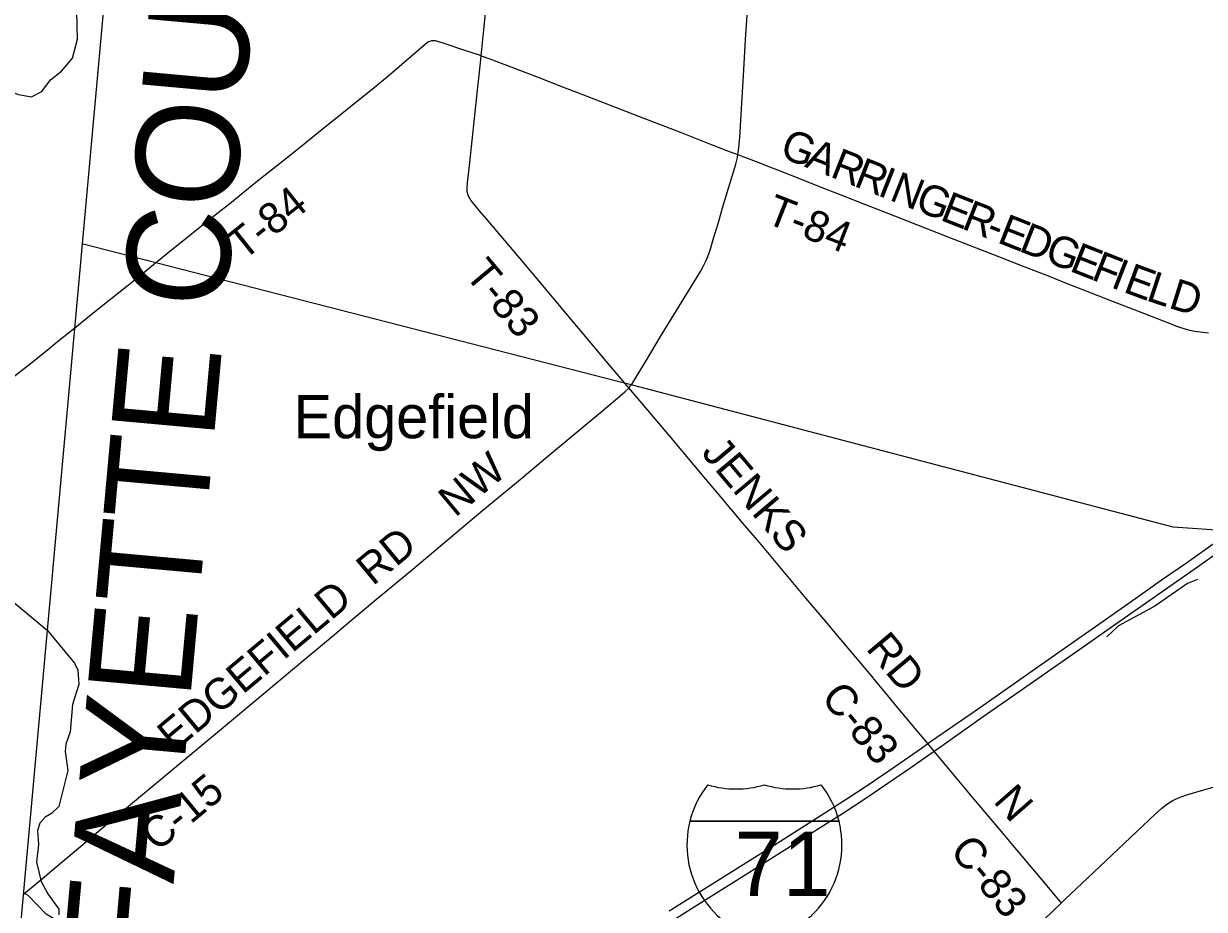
# Model space of a CAD drawing. Extents: x -49 to -8.2, y 9.4 to 23.5.
# Drawn here: x -10.474 to -9.392, y 10.648 to 11.46 of the extents above; entities that cross this region are included whole.
import ezdxf

# ---------------------------------------------------------------- set-up
doc = ezdxf.new("R2010")
doc.units = 0
for name, color, linetype in [('GM_X_Adjacent_County', 7, 'Continuous'), ('GM_X_Adjacent_County_Text', 7, 'Continuous'), ('GM_X_County_Road', 7, 'Continuous'), ('GM_X_County_Road_Text', 7, 'Continuous'), ('GM_X_Interstate_Route', 7, 'Continuous'), ('GM_X_Interstate_Shield', 7, 'Continuous'), ('GM_X_Minor_River', 7, 'Continuous'), ('GM_X_Township', 7, 'Continuous'), ('GM_X_Township_Road', 7, 'Continuous'), ('GM_X_Township_Road_Text', 7, 'Continuous'), ('GM_X_Unincorporated_Text', 7, 'Continuous')]:
    doc.layers.add(name, color=color, linetype=linetype)

msp = doc.modelspace()

# ---------------------------------------------------------------- linework, layer by layer
at = {"layer": 'GM_X_Adjacent_County'}
msp.add_line((-9.9722, 16.2087), (-10.5877, 9.4087), dxfattribs=at)
at = {"layer": 'GM_X_County_Road'}
for points in [[(-9.8192, 11.3401), (-9.8189, 11.3419), (-9.8183, 11.3465), (-9.8176, 11.3558), (-9.8161, 11.3821), (-9.8139, 11.4178), (-9.8123, 11.4457), (-9.8101, 11.4767)], [(-9.9172, 11.1289), (-9.9159, 11.1307), (-9.9022, 11.1533), (-9.891, 11.1719), (-9.8732, 11.2011), (-9.8594, 11.2236), (-9.8537, 11.2329), (-9.8507, 11.2383), (-9.8486, 11.2424), (-9.8468, 11.2467), (-9.8447, 11.2525), (-9.8412, 11.2644), (-9.8372, 11.2778), (-9.8333, 11.2912), (-9.8213, 11.3314), (-9.8197, 11.3374), (-9.8192, 11.3401)], [(-10.4741, 10.6624), (-10.4546, 10.6786), (-10.4463, 10.6856), (-10.4237, 10.7045), (-10.3975, 10.7266), (-10.3832, 10.7385), (-10.3378, 10.7762), (-10.2925, 10.814), (-10.2556, 10.8449), (-10.2425, 10.8559), (-10.2126, 10.8807), (-10.1911, 10.8986), (-10.1768, 10.9106), (-10.1519, 10.9316), (-10.1172, 10.9603), (-10.0958, 10.9783), (-10.0529, 11.0142), (-10.0171, 11.044), (-9.9957, 11.0619), (-9.9432, 11.1057), (-9.9276, 11.1186), (-9.9229, 11.1226), (-9.9196, 11.1259), (-9.9193, 11.1263)], [(-9.9193, 11.1263), (-9.9177, 11.1282), (-9.9172, 11.1289)], [(-9.6951, 10.8603), (-9.7116, 10.8799), (-9.7266, 10.8977), (-9.7405, 10.9144), (-9.7566, 10.9335), (-9.7996, 10.9846), (-9.8147, 11.0024), (-9.8368, 11.0286), (-9.8488, 11.0428), (-9.8816, 11.0822), (-9.9017, 11.106), (-9.9193, 11.1263)], [(-9.5762, 10.718), (-9.583, 10.7261), (-9.5929, 10.738), (-9.603, 10.7499), (-9.6259, 10.7773), (-9.6369, 10.7904), (-9.6395, 10.7935), (-9.6452, 10.8004), (-9.6468, 10.8024), (-9.6568, 10.8143), (-9.6728, 10.8333), (-9.6837, 10.8465), (-9.6946, 10.8596), (-9.6951, 10.8603)], [(-9.5227, 10.6545), (-9.5193, 10.6578), (-9.4989, 10.677), (-9.4369, 10.7357), (-9.4312, 10.7409), (-9.4276, 10.7438), (-9.4238, 10.7465), (-9.4212, 10.748), (-9.4184, 10.7494), (-9.4141, 10.7512), (-9.4068, 10.7536), (-9.3756, 10.763), (-9.3503, 10.7707), (-9.328, 10.7775), (-9.3013, 10.7857), (-9.2509, 10.8014), (-9.2198, 10.811), (-9.2019, 10.8165), (-9.1914, 10.8197)], [(-9.5227, 10.6545), (-9.5233, 10.6551), (-9.5285, 10.6613), (-9.539, 10.6737), (-9.567, 10.707), (-9.5762, 10.718)], [(-9.5383, 10.6396), (-9.5227, 10.6545)]]:
    msp.add_lwpolyline(points, dxfattribs=at)
at = {"layer": 'GM_X_Interstate_Route'}
for points in [[(-9.9117, 10.6179), (-9.8618, 10.6494), (-9.8103, 10.6818), (-9.7561, 10.7159), (-9.7235, 10.7364), (-9.704, 10.7492), (-9.6818, 10.7641), (-9.6609, 10.7786), (-9.6395, 10.7935), (-9.6303, 10.7999), (-9.5945, 10.8251), (-9.5514, 10.8552), (-9.4997, 10.8913), (-9.475, 10.9086), (-9.4326, 10.9382), (-9.398, 10.9624), (-9.3583, 10.9905)], [(-9.8823, 10.6471), (-9.8447, 10.6708), (-9.781, 10.7108), (-9.754, 10.7279), (-9.7176, 10.7511), (-9.7017, 10.7615), (-9.6789, 10.777), (-9.6511, 10.7963), (-9.6452, 10.8004), (-9.6419, 10.8028), (-9.598, 10.8333), (-9.5467, 10.8692), (-9.5201, 10.8879), (-9.4855, 10.9121), (-9.4619, 10.9284), (-9.4292, 10.9518), (-9.4083, 10.966), (-9.3817, 10.9849)]]:
    msp.add_lwpolyline(points, dxfattribs=at)
at = {"layer": 'GM_X_Interstate_Shield'}
for p, q in [((-9.8633, 10.7294), (-9.7266, 10.7294)), ((-9.7266, 10.7294), (-9.8633, 10.7294)), ((-9.7266, 10.7294), (-9.8633, 10.7294))]:
    msp.add_line(p, q, dxfattribs=at)
for centre, start, end in [((-9.7772, 10.7076), 141.669, 165.8066), ((-9.8209, 10.8476), 253.0091, 286.9909), ((-9.769, 10.8476), 253.0091, 286.9909), ((-9.8127, 10.7076), 14.1934, 38.331), ((-9.7772, 10.7076), 165.8066, 258.463), ((-9.8127, 10.7076), 281.537, 14.1934)]:
    msp.add_arc(centre, 0.0888, start, end, dxfattribs=at)
at = {"layer": 'GM_X_Minor_River'}
for points in [[(-10.5513, 11.3787), (-10.546, 11.3817), (-10.5244, 11.4096), (-10.5137, 11.4121), (-10.5027, 11.4078), (-10.4891, 11.3987), (-10.4786, 11.3952), (-10.4668, 11.3931), (-10.4573, 11.3978), (-10.4492, 11.4085), (-10.4392, 11.4166), (-10.4292, 11.4286), (-10.4246, 11.4459), (-10.4249, 11.4575), (-10.4257, 11.5004)], [(-9.398, 10.9509), (-9.4072, 10.947), (-9.4373, 10.9264), (-9.4706, 10.9084), (-9.4813, 10.8981)], [(-10.4871, 10.9334), (-10.4522, 10.9042)], [(-10.4521, 10.9041), (-10.4273, 10.874), (-10.4242, 10.8677), (-10.4234, 10.8544), (-10.4291, 10.8362), (-10.43, 10.8256), (-10.4311, 10.8112), (-10.4351, 10.8), (-10.4357, 10.793), (-10.4333, 10.7757), (-10.4416, 10.7427), (-10.4482, 10.7363), (-10.4541, 10.7331), (-10.4591, 10.7275), (-10.4611, 10.7209), (-10.4603, 10.7079), (-10.462, 10.6916), (-10.4579, 10.6741), (-10.4516, 10.6626), (-10.4415, 10.6488), (-10.4415, 10.6435)], [(-10.4414, 10.6388), (-10.4435, 10.6382), (-10.4533, 10.6442), (-10.4698, 10.6613), (-10.4739, 10.6637)]]:
    msp.add_lwpolyline(points, dxfattribs=at)
at = {"layer": 'GM_X_Township'}
for p, q in [((-10.3514, 11.2405), (-10.4204, 11.2582)), ((-9.9292, 11.1321), (-10.3514, 11.2405)), ((-9.916, 11.1287), (-9.9292, 11.1321)), ((-9.4205, 10.9987), (-9.916, 11.1287)), ((-9.3543, 10.9941), (-9.4205, 10.9987))]:
    msp.add_line(p, q, dxfattribs=at)
at = {"layer": 'GM_X_Township_Road'}
for points in [[(-10.0545, 11.4307), (-10.054, 11.4363), (-10.0524, 11.4518), (-10.0488, 11.4874), (-10.0468, 11.5059), (-10.043, 11.543), (-10.0404, 11.5693), (-10.0377, 11.5955), (-10.0351, 11.6202), (-10.0321, 11.6496), (-10.0294, 11.6743), (-10.0239, 11.7268), (-10.0216, 11.7515), (-10.0191, 11.7762), (-10.0148, 11.8179), (-10.0118, 11.8488), (-10.0085, 11.8813), (-10.0071, 11.8952), (-10.0066, 11.8999)], [(-10.3529, 11.241), (-10.3418, 11.25), (-10.32, 11.2675), (-10.2982, 11.2849), (-10.2835, 11.2965), (-10.2727, 11.3053), (-10.2594, 11.3161), (-10.2424, 11.3296), (-10.2217, 11.3461), (-10.2036, 11.3607), (-10.1527, 11.4016), (-10.1407, 11.4115), (-10.1077, 11.4398), (-10.1041, 11.4427), (-10.1028, 11.4436), (-10.1014, 11.4442), (-10.0999, 11.4446), (-10.0983, 11.4447), (-10.0968, 11.4446), (-10.0938, 11.4438), (-10.0879, 11.4419), (-10.0717, 11.4364), (-10.0554, 11.4311), (-10.0545, 11.4307)], [(-9.923, 11.1306), (-9.9267, 11.1349), (-9.9401, 11.1509), (-9.9541, 11.1676), (-9.9719, 11.1888), (-9.989, 11.2092), (-10.0159, 11.2413), (-10.05, 11.2816), (-10.056, 11.2887), (-10.06, 11.2935), (-10.0639, 11.2983), (-10.0648, 11.2996), (-10.0656, 11.3009), (-10.0663, 11.3023), (-10.0668, 11.3037), (-10.0672, 11.3052), (-10.0674, 11.3067), (-10.0674, 11.3098), (-10.0671, 11.3145), (-10.0662, 11.3222), (-10.065, 11.333), (-10.0607, 11.3732), (-10.0583, 11.3963), (-10.0552, 11.4241), (-10.0545, 11.4307)], [(-10.0545, 11.4307), (-10.0466, 11.428), (-10.0249, 11.4196), (-10.0017, 11.4107), (-9.98, 11.4022), (-9.9568, 11.3933), (-9.9104, 11.3754), (-9.8713, 11.3603), (-9.8452, 11.3501), (-9.8264, 11.3427), (-9.8192, 11.3401)], [(-9.8192, 11.3401), (-9.8148, 11.3384), (-9.8002, 11.3329), (-9.7903, 11.3289)], [(-9.7903, 11.3289), (-9.7829, 11.326), (-9.7713, 11.3216), (-9.7597, 11.3171), (-9.7453, 11.3113), (-9.7251, 11.3033), (-9.7034, 11.2948), (-9.6759, 11.284), (-9.6557, 11.276), (-9.6268, 11.2647), (-9.5805, 11.2466), (-9.5573, 11.2376), (-9.5356, 11.2292), (-9.5168, 11.2218), (-9.4994, 11.215), (-9.4792, 11.2071), (-9.4531, 11.1969), (-9.4242, 11.1855), (-9.4155, 11.1822), (-9.4096, 11.1803), (-9.405, 11.1792), (-9.4005, 11.1784), (-9.3881, 11.1769)], [(-10.427, 11.1815), (-10.4086, 11.1962), (-10.3792, 11.2197), (-10.3657, 11.2305), (-10.355, 11.2393), (-10.3529, 11.241)], [(-10.7458, 10.9251), (-10.7436, 10.9268), (-10.7384, 10.9308), (-10.729, 10.9384), (-10.7181, 10.9471), (-10.7032, 10.9589), (-10.6895, 10.97), (-10.6735, 10.9829), (-10.6642, 10.9906), (-10.6418, 11.0085), (-10.6191, 11.0268), (-10.5942, 11.0473), (-10.5818, 11.0573), (-10.5644, 11.0713), (-10.5515, 11.0816), (-10.5331, 11.0963), (-10.5161, 11.1099), (-10.4936, 11.128), (-10.4785, 11.14), (-10.4678, 11.1485), (-10.4504, 11.1625), (-10.4427, 11.1688), (-10.427, 11.1815)], [(-9.9193, 11.1263), (-9.9198, 11.127), (-9.923, 11.1306)]]:
    msp.add_lwpolyline(points, dxfattribs=at)

# ---------------------------------------------------------------- texts
at = {"layer": 'GM_X_Adjacent_County_Text'}
msp.add_text('FAYETTE COUNTY', height=0.094697, rotation=84.8246, dxfattribs=at).set_placement((-10.3435, 10.5943))
at = {"layer": 'GM_X_County_Road_Text'}
for s, height, rotation, p in [('JENKS', 0.02841, 310.0371, (-9.8536, 11.0665)), ('NW', 0.02841, 39.753, (-10.0785, 11.0071)), ('RD', 0.02841, 39.5131, (-10.1539, 10.9443)), ('EDGEFIELD', 0.02841, 39.9653, (-10.3361, 10.7921)), ('RD', 0.02841, 309.8644, (-9.7027, 10.8872)), ('C-83', 0.02841, 309.7208, (-9.7441, 10.8421)), ('C-15', 0.02841, 39.6764, (-10.3516, 10.7005)), ('N', 0.0284, 311.1541, (-9.586, 10.7472)), ('C-83', 0.02841, 309.6732, (-9.626, 10.7017))]:
    msp.add_text(s, height=height, rotation=rotation, dxfattribs=at).set_placement(p)
at = {"layer": 'GM_X_Interstate_Shield'}
msp.add_text('71', height=0.05919, dxfattribs=at).set_placement((-9.8223, 10.6606))
at = {"layer": 'GM_X_Township_Road_Text'}
for s, height, rotation, p in [('G', 0.0284, 338.5064, (-9.7822, 11.3385)), ('A', 0.0284, 338.5093, (-9.759, 11.3293)), ('R', 0.0284, 338.5052, (-9.7357, 11.3202)), ('R', 0.0284, 338.507, (-9.714, 11.3116)), ('I', 0.0284, 338.5015, (-9.6923, 11.3031)), ('N', 0.0284, 338.5105, (-9.6814, 11.2988)), ('T-84', 0.02841, 38.7703, (-10.2726, 11.2422)), ('G', 0.0284, 338.5064, (-9.6582, 11.2897)), ('T-84', 0.02841, 338.5866, (-9.7952, 11.278)), ('E', 0.0284, 338.5082, (-9.6349, 11.2805)), ('R', 0.0284, 338.5059, (-9.6151, 11.2727)), ('E', 0.0284, 338.5082, (-9.5826, 11.2599)), ('D', 0.0284, 338.5057, (-9.5628, 11.2521)), ('-', 0.0284, 338.5085, (-9.5934, 11.2642)), ('G', 0.0284, 338.5057, (-9.5395, 11.2429)), ('E', 0.0284, 338.5096, (-9.5163, 11.2338)), ('T-83', 0.02841, 309.9868, (-10.0704, 11.2298)), ('F', 0.0284, 338.5074, (-9.4965, 11.226)), ('I', 0.0284, 338.6494, (-9.4786, 11.2189)), ('E', 0.0284, 339.8478, (-9.4671, 11.2145)), ('L', 0.0284, 341.7201, (-9.4462, 11.2068)), ('D', 0.0284, 342.6127, (-9.4256, 11.2))]:
    msp.add_text(s, height=height, rotation=rotation, dxfattribs=at).set_placement(p)
at = {"layer": 'GM_X_Unincorporated_Text'}
msp.add_text('Edgefield', height=0.03949, rotation=0, dxfattribs=at).set_placement((-10.2264, 11.0802))

doc.saveas('drawing.dxf')
